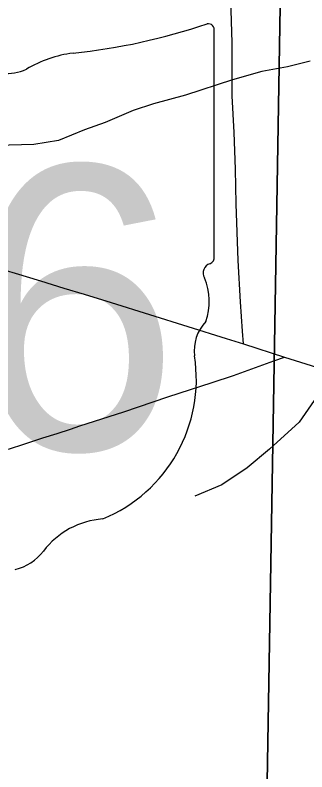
# Model space of a CAD drawing. Extents: x 0 to 34, y 0 to 22.
# Drawn here: x 14.7224 to 14.8576, y 17.6552 to 18.0065 of the extents above; entities that cross this region are included whole.
import ezdxf

# ---------------------------------------------------------------- set-up
doc = ezdxf.new("R2010")
doc.units = 0
for name, color, linetype in [('GM_X_City_Street', 7, 'Continuous'), ('GM_X_Minor_River', 7, 'Continuous'), ('GM_X_Section', 7, 'Continuous'), ('GM_X_State_Route', 7, 'Continuous'), ('GM_X_State_Shield', 7, 'Continuous')]:
    doc.layers.add(name, color=color, linetype=linetype)

msp = doc.modelspace()

# ---------------------------------------------------------------- linework, layer by layer
at = {"layer": 'GM_X_City_Street'}
for points in [[(14.828215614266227, 17.853862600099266), (14.827786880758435, 17.859815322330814), (14.826817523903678, 17.873367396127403), (14.825804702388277, 17.892530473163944), (14.824816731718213, 17.918963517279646), (14.824512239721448, 17.935050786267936), (14.8238287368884, 17.952007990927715), (14.823039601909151, 17.96897137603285), (14.82294017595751, 17.981349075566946), (14.82293394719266, 17.993683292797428), (14.822182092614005, 18.01908489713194), (14.821374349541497, 18.05853564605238), (14.82042363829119, 18.08322889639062), (14.820162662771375, 18.08988378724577)], [(14.719289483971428, 17.804979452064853), (14.726963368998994, 17.80753949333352), (14.735327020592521, 17.810230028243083), (14.741845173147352, 17.812261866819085), (14.74812104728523, 17.814337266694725), (14.752414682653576, 17.81586582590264), (14.77274591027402, 17.822297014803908), (14.793226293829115, 17.829250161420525), (14.813687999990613, 17.83595473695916), (14.823561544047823, 17.8392852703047), (14.842239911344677, 17.845964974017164), (14.847291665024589, 17.84776698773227)]]:
    msp.add_lwpolyline(points, dxfattribs=at)
at = {"layer": 'GM_X_Minor_River'}
for points in [[(14.859186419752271, 17.985139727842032), (14.848538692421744, 17.982514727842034), (14.83675649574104, 17.980276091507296), (14.82306899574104, 17.976524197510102), (14.801392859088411, 17.96937836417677), (14.786565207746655, 17.965249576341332), (14.777057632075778, 17.96224200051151)], [(14.777057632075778, 17.96224200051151), (14.76412391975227, 17.956586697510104), (14.754616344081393, 17.95320033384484), (14.742445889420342, 17.94830260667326), (14.73104248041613, 17.946442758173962), (14.719644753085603, 17.946101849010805), (14.705964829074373, 17.94538783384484), (14.69456899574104, 17.94580828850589), (14.682036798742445, 17.946992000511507), (14.670264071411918, 17.94893328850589), (14.655841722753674, 17.95354313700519), (14.645595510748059, 17.958139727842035), (14.635728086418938, 17.961594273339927), (14.62509740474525, 17.96429313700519), (14.611050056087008, 17.967760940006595), (14.597754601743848, 17.96856586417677), (14.587879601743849, 17.969361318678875), (14.574205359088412, 17.969789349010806), (14.562046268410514, 17.96983101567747), (14.551790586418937, 17.970247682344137), (14.538112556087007, 17.970295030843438), (14.52253301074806, 17.969207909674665), (14.510362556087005, 17.96469086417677)], [(14.862339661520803, 17.829632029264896), (14.853945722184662, 17.8175070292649), (14.840231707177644, 17.80502975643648), (14.829949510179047, 17.796336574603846), (14.818152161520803, 17.78841043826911), (14.805604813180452, 17.78314528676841)]]:
    msp.add_lwpolyline(points, dxfattribs=at)
at = {"layer": 'GM_X_Section'}
for points in [[(14.846006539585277, 18.056853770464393), (14.829176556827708, 17.050215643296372), (13.824081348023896, 17.058336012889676), (13.839371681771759, 18.070266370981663)], [(15.85452605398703, 18.04873917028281), (15.839233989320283, 17.02808342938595), (15.65199220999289, 17.039440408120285), (14.829176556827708, 17.050215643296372), (14.846006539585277, 18.056853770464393)]]:
    msp.add_lwpolyline(points, close=True, dxfattribs=at)
at = {"layer": 'GM_X_State_Route'}
for points in [[(14.32500539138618, 17.963708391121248), (14.348238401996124, 17.96322991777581), (14.374286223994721, 17.962378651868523), (14.391883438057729, 17.961800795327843), (14.460526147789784, 17.96021626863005), (14.479192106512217, 17.95949548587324), (14.488431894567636, 17.958619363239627), (14.491762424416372, 17.958035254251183), (14.494508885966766, 17.95755682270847), (14.503506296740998, 17.95526395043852), (14.525123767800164, 17.94861530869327), (14.60025985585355, 17.925295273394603), (14.614582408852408, 17.92072824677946), (14.633552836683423, 17.91455183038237), (14.657195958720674, 17.90690895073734), (14.686779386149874, 17.897526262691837), (14.718307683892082, 17.887963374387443), (14.72243360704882, 17.886714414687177), (14.734158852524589, 17.883122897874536), (14.74493959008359, 17.87982345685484), (14.754347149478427, 17.8769464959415), (14.76686774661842, 17.873112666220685), (14.820193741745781, 17.856422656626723), (14.828215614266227, 17.853862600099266)], [(14.828215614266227, 17.853862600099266), (14.847291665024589, 17.84776698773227), (14.864565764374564, 17.84225540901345), (14.88943299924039, 17.834649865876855), (14.938850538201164, 17.81955055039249), (14.94884835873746, 17.81654933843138)]]:
    msp.add_lwpolyline(points, dxfattribs=at)
at = {"layer": 'GM_X_State_Shield'}
for p, q in [((14.814702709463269, 17.894482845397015), (14.814702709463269, 17.999168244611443)), ((14.814677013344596, 17.894508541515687), (14.814702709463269, 17.894482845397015))]:
    msp.add_line(p, q, dxfattribs=at)
for centre, radius, start, end in [((14.811778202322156, 17.999602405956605), 0.0029352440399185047, 351.8620861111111, 97.738), ((14.720780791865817, 18.267041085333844), 0.2796157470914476, 275.8444694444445, 288.9064527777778), ((14.756446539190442, 17.933086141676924), 0.056254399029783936, 97.34618055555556, 120.7688527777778), ((14.718691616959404, 18.00082397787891), 0.021377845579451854, 233.85620555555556, 294.82819166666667), ((14.811571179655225, 17.89407837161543), 0.003141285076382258, 289.6038111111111, 7.734130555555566), ((14.814024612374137, 17.886797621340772), 0.004542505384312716, 107.94398333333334, 210.33696666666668), ((14.785125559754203, 17.873564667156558), 0.02726868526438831, 340.0329638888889, 23.649566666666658), ((14.825219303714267, 17.850673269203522), 0.019839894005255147, 136.80649722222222, 186.92959444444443), ((14.736444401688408, 17.83735590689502), 0.06993829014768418, 292.3088861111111, 8.985838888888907), ((14.765933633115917, 17.734462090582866), 0.03830339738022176, 94.40312222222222, 142.57675), ((14.717403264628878, 17.771249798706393), 0.022595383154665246, 282.8731916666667, 323.27711111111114)]:
    msp.add_arc(centre, radius, start, end, dxfattribs=at)

# ---------------------------------------------------------------- texts
msp.add_text('96', height=0.13183620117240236, dxfattribs=at).set_placement((14.602561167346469, 17.804757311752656))

doc.saveas('drawing.dxf')
